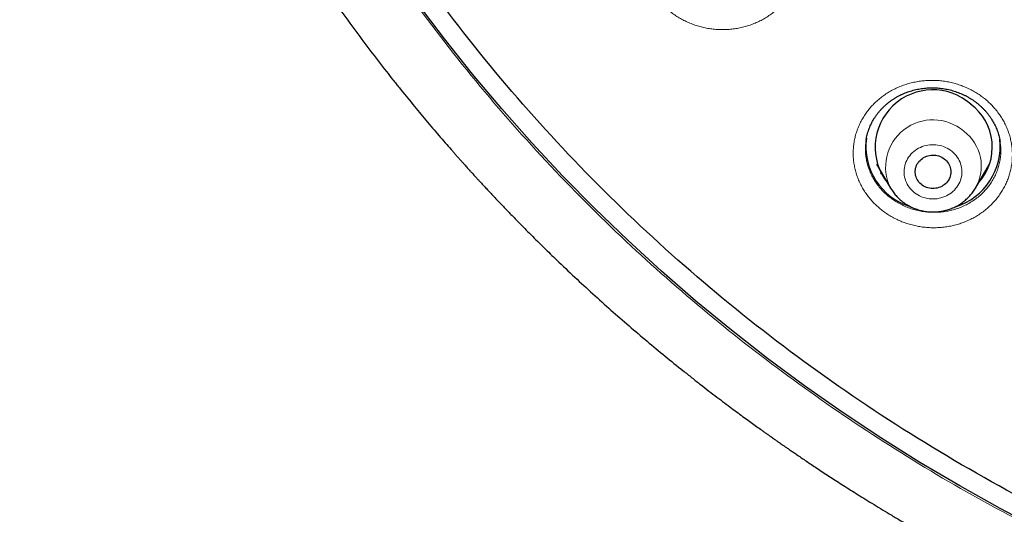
# Model space of a CAD drawing. Header units: millimetres. Extents: x 8 to 436, y 12 to 764.
# Tile 464 of 656: x 185 to 209, y 673 to 685. Entities that reach past the tile are written whole.
import ezdxf

# ---------------------------------------------------------------- set-up
doc = ezdxf.new("R2010")
doc.units = ezdxf.units.MM

msp = doc.modelspace()

# ---------------------------------------------------------------- linework, layer by layer
at = {"color": 7, "linetype": 'Continuous', "lineweight": 30}
for p, q in [((209.272, 682.239), (209.271, 682.242)), ((206.147, 681.676), (206.506, 681.067)), ((208.646, 681.067), (209.005, 681.676)), ((206.507, 681.065), (206.506, 681.067))]:
    msp.add_line(p, q, dxfattribs=at)
at = {"color": 7, "linetype": 'Continuous', "lineweight": 30, "flags": 128}
for points in [[(210.313, 672.417), (209.275, 672.964), (208.252, 673.535), (207.246, 674.132), (206.257, 674.753), (205.285, 675.398), (204.332, 676.067), (203.397, 676.76), (202.483, 677.475), (201.588, 678.212), (200.714, 678.971), (199.862, 679.751), (199.032, 680.552), (198.224, 681.373), (197.44, 682.214), (196.679, 683.073), (195.942, 683.951), (195.23, 684.847), (194.543, 685.76)], [(207.861, 681.809), (207.891, 681.784), (207.918, 681.756), (207.943, 681.727), (207.964, 681.696), (207.983, 681.662), (207.998, 681.628), (208.01, 681.592), (208.019, 681.556), (208.024, 681.519), (208.026, 681.481), (208.024, 681.444), (208.019, 681.407), (208.01, 681.37), (207.998, 681.335), (207.982, 681.3), (207.964, 681.267), (207.942, 681.236), (207.917, 681.207), (207.89, 681.179), (207.86, 681.154), (207.828, 681.132), (207.795, 681.112), (207.759, 681.096), (207.722, 681.082), (207.684, 681.071), (207.645, 681.064), (207.605, 681.06), (207.565, 681.059), (207.526, 681.062), (207.486, 681.068), (207.448, 681.077), (207.41, 681.089), (207.374, 681.104), (207.339, 681.122), (207.306, 681.144), (207.275, 681.167), (207.247, 681.193), (207.221, 681.222), (207.198, 681.252), (207.178, 681.285), (207.161, 681.319), (207.147, 681.354), (207.137, 681.39), (207.13, 681.427), (207.126, 681.464), (207.126, 681.501), (207.13, 681.538), (207.137, 681.575), (207.147, 681.611), (207.161, 681.646), (207.178, 681.68), (207.199, 681.712), (207.222, 681.743), (207.248, 681.771), (207.276, 681.797), (207.307, 681.821), (207.34, 681.842), (207.375, 681.86), (207.411, 681.875), (207.449, 681.888), (207.487, 681.897), (207.527, 681.902), (207.567, 681.905), (207.606, 681.904), (207.646, 681.9), (207.685, 681.892), (207.723, 681.882), (207.76, 681.868), (207.796, 681.851), (207.829, 681.831), (207.861, 681.809)]]:
    msp.add_lwpolyline(points, dxfattribs=at)
at = {"color": 252, "linetype": 'Continuous', "lineweight": 0, "flags": 128}
for points in [[(207.112, 680.951), (207.153, 680.923), (207.195, 680.896), (207.238, 680.873), (207.284, 680.853), (207.331, 680.835), (207.379, 680.821), (207.428, 680.81), (207.478, 680.802), (207.528, 680.797), (207.578, 680.796), (207.629, 680.797), (207.679, 680.802), (207.728, 680.811), (207.777, 680.822), (207.825, 680.837), (207.872, 680.855), (207.917, 680.875), (207.961, 680.899), (208.003, 680.925), (208.043, 680.954), (208.081, 680.986), (208.116, 681.02), (208.148, 681.056), (208.178, 681.094), (208.205, 681.134), (208.229, 681.175), (208.25, 681.219), (208.268, 681.263), (208.283, 681.308), (208.294, 681.355), (208.301, 681.401), (208.305, 681.449), (208.306, 681.496), (208.303, 681.543), (208.297, 681.59), (208.287, 681.637), (208.274, 681.683), (208.258, 681.727), (208.238, 681.771), (208.216, 681.813), (208.19, 681.854), (208.161, 681.893), (208.129, 681.93), (208.095, 681.965), (208.058, 681.997), (208.019, 682.027), (207.978, 682.055), (207.935, 682.079), (207.891, 682.101), (207.844, 682.12), (207.797, 682.136), (207.748, 682.149), (207.699, 682.159), (207.649, 682.165), (207.599, 682.168), (207.548, 682.168), (207.498, 682.164), (207.448, 682.158), (207.399, 682.148), (207.35, 682.135), (207.303, 682.119), (207.257, 682.099), (207.212, 682.077), (207.169, 682.052), (207.128, 682.025), (207.09, 681.994), (207.053, 681.962), (207.019, 681.926), (206.988, 681.889), (206.959, 681.85), (206.934, 681.809), (206.911, 681.767), (206.892, 681.723), (206.876, 681.678), (206.863, 681.633), (206.854, 681.586), (206.848, 681.539), (206.845, 681.492), (206.847, 681.444), (206.851, 681.397), (206.859, 681.35), (206.87, 681.304), (206.885, 681.259), (206.903, 681.214), (206.924, 681.172), (206.949, 681.13), (206.976, 681.09), (207.006, 681.052), (207.039, 681.016), (207.075, 680.983), (207.112, 680.951)], [(206.51, 681.06), (206.509, 681.061), (206.507, 681.065)]]:
    msp.add_lwpolyline(points, dxfattribs=at)
at = {"color": 7, "linetype": 'Continuous', "lineweight": 30}
for centre, radius, start, end in [((207.569, 682.1), 1.455, 48.7569, 218.5845), ((207.718, 682.106), 1.356, 317.653, 53.3526), ((207.473, 682.122), 1.593, 172.3557, 253.4091), ((207.678, 682.124), 1.595, 286.9841, 6.6597)]:
    msp.add_arc(centre, radius, start, end, dxfattribs=at)
at = {"color": 252, "linetype": 'Continuous', "lineweight": 0}
for centre, radius, start, end in [((207.574, 681.603), 1.195, 49.4304, 206.6877), ((207.693, 681.625), 1.104, 329.5968, 53.3973)]:
    msp.add_arc(centre, radius, start, end, dxfattribs=at)
at = {"color": 7, "linetype": 'Continuous', "lineweight": 30}
for points, knots in [([(228.82, 667.839), (227.618, 667.945), (225.213, 668.158), (221.655, 668.822), (218.163, 669.733), (214.788, 670.9), (211.549, 672.303), (208.463, 673.927), (205.522, 675.774), (202.745, 677.831), (200.147, 680.088), (197.747, 682.528), (195.557, 685.138), (193.592, 687.902), (191.863, 690.802), (190.383, 693.82), (189.158, 696.939), (188.198, 700.138), (187.508, 703.397), (187.093, 706.698), (186.954, 710.019), (187.093, 713.34), (187.508, 716.641), (188.198, 719.901), (189.158, 723.1), (190.383, 726.218), (191.863, 729.236), (193.592, 732.136), (195.557, 734.9), (197.747, 737.51), (200.147, 739.951), (202.745, 742.207), (205.522, 744.265), (208.463, 746.111), (211.549, 747.735), (214.762, 749.127), (218.08, 750.277), (221.484, 751.179), (224.953, 751.828), (228.466, 752.218), (232, 752.349), (235.534, 752.218), (239.047, 751.828), (242.516, 751.179), (245.92, 750.277), (249.238, 749.127), (252.451, 747.735), (255.537, 746.111), (258.478, 744.265), (261.255, 742.207), (263.853, 739.951), (266.253, 737.51), (268.443, 734.9), (270.408, 732.136), (272.137, 729.236), (273.617, 726.218), (274.842, 723.1), (275.802, 719.901), (276.492, 716.641), (276.907, 713.34), (277.046, 710.019), (276.907, 706.698), (276.492, 703.397), (275.802, 700.138), (274.842, 696.939), (273.617, 693.82), (272.137, 690.802), (270.408, 687.902), (268.443, 685.138), (266.253, 682.528), (263.853, 680.088), (261.255, 677.831), (258.478, 675.774), (255.537, 673.927), (252.451, 672.303), (249.212, 670.9), (245.837, 669.733), (242.345, 668.822), (238.787, 668.158), (236.382, 667.945), (235.18, 667.839)], [0, 0, 0, 0, 0.013106, 0.026212, 0.039318, 0.052424, 0.065212, 0.078, 0.090788, 0.103576, 0.116364, 0.129151, 0.141939, 0.154727, 0.167515, 0.180303, 0.193091, 0.205879, 0.218667, 0.231454, 0.244242, 0.25703, 0.269818, 0.282606, 0.295394, 0.308182, 0.32097, 0.333758, 0.346545, 0.359333, 0.372121, 0.384909, 0.397697, 0.410485, 0.423273, 0.436061, 0.448848, 0.461636, 0.474424, 0.487212, 0.5, 0.512788, 0.525576, 0.538364, 0.551152, 0.563939, 0.576727, 0.589515, 0.602303, 0.615091, 0.627879, 0.640667, 0.653455, 0.666242, 0.67903, 0.691818, 0.704606, 0.717394, 0.730182, 0.74297, 0.755758, 0.768546, 0.781333, 0.794121, 0.806909, 0.819697, 0.832485, 0.845273, 0.858061, 0.870849, 0.883636, 0.896424, 0.909212, 0.922, 0.934788, 0.947576, 0.960682, 0.973788, 0.986894, 1, 1, 1, 1]), ([(184.502, 710.809), (184.502, 710.793), (184.502, 710.759), (184.501, 710.704), (184.501, 710.643), (184.501, 710.579), (184.502, 710.511), (184.502, 710.44), (184.502, 710.367), (184.503, 710.297), (184.503, 710.219), (184.504, 710.135), (184.505, 710.046), (184.506, 709.972), (184.507, 709.912), (184.508, 709.866), (184.509, 709.828), (184.51, 709.791), (184.51, 709.751), (184.511, 709.704), (184.513, 709.646), (184.514, 709.576), (184.516, 709.499), (184.518, 709.419), (184.521, 709.34), (184.523, 709.262), (184.526, 709.172), (184.53, 709.07), (184.534, 708.956), (184.539, 708.836), (184.545, 708.707), (184.551, 708.564), (184.559, 708.412), (184.568, 708.251), (184.577, 708.081), (184.587, 707.933), (184.595, 707.812), (184.601, 707.724), (184.606, 707.646), (184.611, 707.577), (184.615, 707.518), (184.619, 707.469), (184.622, 707.429), (184.624, 707.399), (184.626, 707.372), (184.628, 707.344), (184.631, 707.31), (184.634, 707.27), (184.638, 707.223), (184.642, 707.167), (184.648, 707.104), (184.654, 707.033), (184.661, 706.953), (184.668, 706.864), (184.677, 706.765), (184.687, 706.657), (184.698, 706.542), (184.71, 706.42), (184.734, 706.188), (184.771, 705.842), (184.826, 705.382), (184.873, 705.022), (184.908, 704.764), (184.93, 704.611), (184.952, 704.459), (184.974, 704.314), (184.994, 704.179), (185.013, 704.056), (185.029, 703.958), (185.041, 703.881), (185.05, 703.824), (185.059, 703.772), (185.066, 703.726), (185.072, 703.689), (185.077, 703.662), (185.08, 703.644), (185.083, 703.627), (185.086, 703.608), (185.091, 703.579), (185.098, 703.537), (185.107, 703.481), (185.119, 703.414), (185.132, 703.336), (185.148, 703.248), (185.164, 703.154), (185.182, 703.056), (185.2, 702.957), (185.234, 702.772), (185.286, 702.5), (185.37, 702.077), (185.473, 701.587), (185.598, 701.031), (185.72, 700.518), (185.838, 700.052), (185.918, 699.743), (185.971, 699.547), (185.993, 699.465), (186.014, 699.388), (186.033, 699.317), (186.052, 699.249), (186.07, 699.185), (186.087, 699.126), (186.1, 699.078), (186.11, 699.044), (186.116, 699.021), (186.12, 699.006), (186.125, 698.991), (186.13, 698.971), (186.138, 698.943), (186.15, 698.904), (186.163, 698.855), (186.18, 698.798), (186.199, 698.733), (186.221, 698.656), (186.248, 698.565), (186.279, 698.46), (186.313, 698.345), (186.351, 698.222), (186.389, 698.096), (186.45, 697.9), (186.532, 697.641), (186.635, 697.32), (186.739, 697.01), (186.841, 696.711), (186.941, 696.422), (187.041, 696.144), (187.138, 695.876), (187.223, 695.649), (187.294, 695.46), (187.352, 695.308), (187.409, 695.16), (187.465, 695.017), (187.52, 694.878), (187.573, 694.745), (187.625, 694.617), (187.673, 694.498), (187.718, 694.387), (187.76, 694.286), (187.801, 694.188), (187.84, 694.095), (187.876, 694.008), (187.908, 693.933), (187.933, 693.874), (187.953, 693.829), (187.967, 693.795), (187.978, 693.769), (187.988, 693.747), (187.997, 693.725), (188.01, 693.696), (188.025, 693.66), (188.045, 693.616), (188.067, 693.564), (188.093, 693.505), (188.12, 693.442), (188.149, 693.376), (188.179, 693.31), (188.233, 693.188), (188.314, 693.008), (188.423, 692.768), (188.538, 692.521), (188.658, 692.266), (188.784, 692.003), (188.924, 691.718), (189.077, 691.41), (189.244, 691.081), (189.418, 690.745), (189.607, 690.39), (189.81, 690.015), (189.985, 689.701), (190.118, 689.465), (190.206, 689.311), (190.292, 689.161), (190.381, 689.009), (190.47, 688.856), (190.562, 688.702), (190.649, 688.556), (190.731, 688.419), (190.809, 688.291), (190.873, 688.187), (190.922, 688.107), (190.958, 688.049), (190.99, 687.998), (191.017, 687.954), (191.038, 687.92), (191.055, 687.892), (191.071, 687.867), (191.089, 687.838), (191.111, 687.803), (191.137, 687.761), (191.169, 687.711), (191.208, 687.649), (191.254, 687.577), (191.305, 687.497), (191.362, 687.408), (191.424, 687.311), (191.493, 687.205), (191.567, 687.092), (191.646, 686.97), (191.732, 686.841), (191.824, 686.703), (191.922, 686.557), (192.046, 686.374), (192.195, 686.157), (192.367, 685.909), (192.615, 685.558), (192.941, 685.107), (193.349, 684.559), (193.68, 684.129), (193.93, 683.811), (194.096, 683.602), (194.263, 683.395), (194.431, 683.189), (194.597, 682.988), (194.764, 682.788), (194.929, 682.592), (195.092, 682.401), (195.25, 682.219), (195.372, 682.078), (195.461, 681.977), (195.518, 681.912), (195.574, 681.849), (195.629, 681.787), (195.681, 681.729), (195.729, 681.675), (195.771, 681.628), (195.807, 681.588), (195.837, 681.555), (195.86, 681.53), (195.877, 681.511), (195.893, 681.493), (195.912, 681.472), (195.934, 681.448), (195.964, 681.415), (196.002, 681.373), (196.051, 681.319), (196.107, 681.258), (196.171, 681.189), (196.243, 681.111), (196.324, 681.024), (196.412, 680.93), (196.508, 680.827), (196.604, 680.726), (196.699, 680.626), (196.792, 680.529), (196.89, 680.428), (196.992, 680.322), (197.17, 680.14), (197.42, 679.886), (197.744, 679.566), (198.111, 679.209), (198.523, 678.818), (198.98, 678.396), (199.436, 677.985), (199.893, 677.586), (200.348, 677.197), (200.803, 676.82), (201.182, 676.513), (201.483, 676.274), (201.702, 676.102), (201.912, 675.939), (202.113, 675.785), (202.304, 675.64), (202.482, 675.506), (202.649, 675.383), (202.802, 675.27), (202.947, 675.164), (203.084, 675.065), (203.196, 674.984), (203.285, 674.92), (203.354, 674.871), (203.417, 674.826), (203.474, 674.786), (203.522, 674.752), (203.561, 674.724), (203.592, 674.702), (203.617, 674.685), (203.639, 674.67), (203.662, 674.653), (203.689, 674.634), (203.726, 674.609), (203.772, 674.577), (203.83, 674.537), (203.897, 674.49), (203.974, 674.437), (204.061, 674.377), (204.158, 674.311), (204.265, 674.238), (204.382, 674.159), (204.509, 674.074), (204.646, 673.983), (204.793, 673.885), (204.947, 673.784), (205.108, 673.68), (205.275, 673.572), (205.451, 673.46), (205.636, 673.343), (205.831, 673.221), (206.036, 673.094), (206.25, 672.963), (206.477, 672.826), (206.719, 672.681), (206.975, 672.531), (207.242, 672.376), (207.519, 672.217), (207.809, 672.054), (208.109, 671.888), (208.421, 671.718), (208.744, 671.546), (209.079, 671.37), (209.426, 671.191), (209.784, 671.011), (210.119, 670.845), (210.334, 670.741), (210.426, 670.697)], [0, 0, 0, 0, 0.000894, 0.001956, 0.003195, 0.004397, 0.005735, 0.007208, 0.008683, 0.010087, 0.01142, 0.013371, 0.015146, 0.016745, 0.01782, 0.018734, 0.019488, 0.020154, 0.020952, 0.021897, 0.022989, 0.024447, 0.026067, 0.027679, 0.029265, 0.030824, 0.032356, 0.034708, 0.036995, 0.039236, 0.04192, 0.044789, 0.047842, 0.05108, 0.054503, 0.05811, 0.060052, 0.061825, 0.063405, 0.064791, 0.065984, 0.066967, 0.067763, 0.068373, 0.068811, 0.069406, 0.070057, 0.070861, 0.071822, 0.072941, 0.074216, 0.075649, 0.07724, 0.079074, 0.081082, 0.083262, 0.085614, 0.088108, 0.09063, 0.099764, 0.109103, 0.118645, 0.121741, 0.124858, 0.127995, 0.130996, 0.133746, 0.136246, 0.138495, 0.139756, 0.140921, 0.141992, 0.142965, 0.143764, 0.144245, 0.144597, 0.144898, 0.145281, 0.145748, 0.146682, 0.147835, 0.149208, 0.1508, 0.152612, 0.154589, 0.156612, 0.158641, 0.160676, 0.167996, 0.175394, 0.186756, 0.19827, 0.209853, 0.218584, 0.22735, 0.229108, 0.230852, 0.232473, 0.233949, 0.235279, 0.236737, 0.237967, 0.23897, 0.239745, 0.240131, 0.240419, 0.240654, 0.241061, 0.24167, 0.242449, 0.243507, 0.244715, 0.246073, 0.247582, 0.249574, 0.251778, 0.254196, 0.256825, 0.259519, 0.262184, 0.269177, 0.275959, 0.282529, 0.288887, 0.295034, 0.30097, 0.306694, 0.312207, 0.315564, 0.318838, 0.322028, 0.325127, 0.328076, 0.331024, 0.333787, 0.336365, 0.338758, 0.340966, 0.34299, 0.345137, 0.347028, 0.348662, 0.350039, 0.3509, 0.351617, 0.352233, 0.352585, 0.353058, 0.353689, 0.354479, 0.355447, 0.35658, 0.357878, 0.359297, 0.360737, 0.362194, 0.363667, 0.368759, 0.374039, 0.379506, 0.385161, 0.391003, 0.397004, 0.40423, 0.411621, 0.419176, 0.426896, 0.435738, 0.444787, 0.448398, 0.451974, 0.455417, 0.458725, 0.462487, 0.466059, 0.46944, 0.472631, 0.47563, 0.478439, 0.479885, 0.48127, 0.482489, 0.483499, 0.484334, 0.484938, 0.48541, 0.486126, 0.486958, 0.487929, 0.489041, 0.490547, 0.492251, 0.494154, 0.496255, 0.498555, 0.501053, 0.50375, 0.506645, 0.509739, 0.513031, 0.516521, 0.52021, 0.526226, 0.532237, 0.538238, 0.551838, 0.565383, 0.578876, 0.584161, 0.589439, 0.594708, 0.599969, 0.605183, 0.610223, 0.615407, 0.620382, 0.625146, 0.6297, 0.631431, 0.63313, 0.634797, 0.636431, 0.638027, 0.639468, 0.640704, 0.641737, 0.642653, 0.643313, 0.643766, 0.644211, 0.644739, 0.645386, 0.646152, 0.647365, 0.648791, 0.650431, 0.652285, 0.654391, 0.656719, 0.659269, 0.66204, 0.665032, 0.667538, 0.670181, 0.672961, 0.675877, 0.678914, 0.687963, 0.69693, 0.705815, 0.718193, 0.73041, 0.742464, 0.754357, 0.766088, 0.777658, 0.789065, 0.79476, 0.800203, 0.805394, 0.810334, 0.815022, 0.819459, 0.823412, 0.827141, 0.830646, 0.833928, 0.836987, 0.838722, 0.840376, 0.841915, 0.843269, 0.844435, 0.845413, 0.846059, 0.846641, 0.847166, 0.847657, 0.848291, 0.849103, 0.850242, 0.85161, 0.853209, 0.855036, 0.857094, 0.859381, 0.861899, 0.864645, 0.867622, 0.870828, 0.874264, 0.87793, 0.881588, 0.88545, 0.889515, 0.893783, 0.898255, 0.90293, 0.907808, 0.91289, 0.918431, 0.924195, 0.930183, 0.936393, 0.942827, 0.949483, 0.956363, 0.963465, 0.97079, 0.978339, 0.98611, 0.994104, 1, 1, 1, 1]), ([(205.886, 682.285), (205.888, 682.297), (205.893, 682.332), (205.905, 682.388), (205.922, 682.453), (205.942, 682.517), (205.964, 682.58), (205.99, 682.642), (206.018, 682.703), (206.05, 682.763), (206.084, 682.821), (206.121, 682.879), (206.16, 682.935), (206.202, 682.989), (206.246, 683.041), (206.293, 683.091), (206.342, 683.139), (206.393, 683.185), (206.447, 683.23), (206.503, 683.272), (206.56, 683.312), (206.62, 683.35), (206.681, 683.386), (206.743, 683.419), (206.807, 683.449), (206.872, 683.477), (206.939, 683.502), (207.007, 683.524), (207.076, 683.545), (207.146, 683.562), (207.217, 683.577), (207.289, 683.589), (207.36, 683.598), (207.432, 683.604), (207.504, 683.607), (207.576, 683.608), (207.649, 683.606), (207.722, 683.601), (207.794, 683.593), (207.866, 683.582), (207.938, 683.569), (208.008, 683.553), (208.078, 683.534), (208.147, 683.512), (208.214, 683.488), (208.281, 683.462), (208.346, 683.432), (208.411, 683.401), (208.473, 683.366), (208.534, 683.33), (208.593, 683.291), (208.639, 683.258), (208.665, 683.238), (208.672, 683.233)], [0, 0, 0, 0, 0.01178, 0.032112, 0.05246, 0.072822, 0.093138, 0.113306, 0.133552, 0.15385, 0.174173, 0.194489, 0.214764, 0.234969, 0.255076, 0.275095, 0.295042, 0.315063, 0.335181, 0.355355, 0.375543, 0.395687, 0.41574, 0.435661, 0.455455, 0.47522, 0.495069, 0.515031, 0.535065, 0.555128, 0.575167, 0.595134, 0.614984, 0.6347, 0.654405, 0.674204, 0.69408, 0.714008, 0.733964, 0.753919, 0.773841, 0.793708, 0.813497, 0.833242, 0.85311, 0.87296, 0.892805, 0.912656, 0.932524, 0.952417, 0.97235, 0.992335, 1, 1, 1, 1]), ([(208.672, 683.233), (208.681, 683.226), (208.709, 683.204), (208.754, 683.166), (208.805, 683.119), (208.854, 683.07), (208.902, 683.02), (208.946, 682.967), (208.988, 682.913), (209.028, 682.857), (209.066, 682.8), (209.1, 682.741), (209.132, 682.681), (209.161, 682.62), (209.187, 682.558), (209.21, 682.494), (209.231, 682.43), (209.248, 682.365), (209.263, 682.301), (209.269, 682.259), (209.273, 682.239)], [0, 0, 0, 0, 0.028085, 0.085106, 0.142047, 0.199001, 0.255997, 0.313064, 0.370236, 0.427544, 0.485018, 0.542645, 0.599719, 0.657134, 0.714819, 0.772709, 0.83073, 0.888808, 0.946856, 1, 1, 1, 1]), ([(206.317, 681.387), (206.313, 681.391), (206.291, 681.41), (206.268, 681.431), (206.25, 681.45), (206.249, 681.451)], [0, 0, 0, 0, 0.1878067, 0.9426848, 1, 1, 1, 1]), ([(208.899, 681.442), (208.895, 681.438), (208.874, 681.417), (208.85, 681.394), (208.829, 681.376), (208.826, 681.373)], [0, 0, 0, 0, 0.177718, 0.8845007, 1, 1, 1, 1]), ([(206.507, 681.065), (206.515, 681.051), (206.534, 681.021), (206.566, 680.974), (206.602, 680.926), (206.642, 680.88), (206.683, 680.835), (206.727, 680.793), (206.768, 680.757), (206.796, 680.735), (206.807, 680.726)], [0, 0, 0, 0, 0.105309, 0.238274, 0.371376, 0.504622, 0.638017, 0.771563, 0.905262, 1, 1, 1, 1]), ([(206.807, 680.726), (206.818, 680.718), (206.845, 680.697), (206.891, 680.667), (206.943, 680.635), (206.997, 680.605), (207.053, 680.578), (207.11, 680.554), (207.168, 680.533), (207.227, 680.515), (207.287, 680.499), (207.348, 680.486), (207.41, 680.477), (207.472, 680.47), (207.534, 680.467), (207.596, 680.466), (207.659, 680.469), (207.721, 680.474), (207.782, 680.483), (207.844, 680.494), (207.904, 680.509), (207.964, 680.527), (208.023, 680.547), (208.08, 680.57), (208.137, 680.596), (208.191, 680.625), (208.245, 680.656), (208.296, 680.69), (208.346, 680.727), (208.394, 680.766), (208.439, 680.807), (208.482, 680.85), (208.523, 680.895), (208.562, 680.942), (208.598, 680.991), (208.626, 681.033), (208.641, 681.059), (208.645, 681.067)], [0, 0, 0, 0, 0.019704, 0.04886, 0.078034, 0.107238, 0.136472, 0.165732, 0.195018, 0.224328, 0.253659, 0.283009, 0.312376, 0.341757, 0.371151, 0.400554, 0.429965, 0.459379, 0.488795, 0.518209, 0.547619, 0.577022, 0.606416, 0.635797, 0.665163, 0.694511, 0.723839, 0.753144, 0.782423, 0.811675, 0.840898, 0.870089, 0.899247, 0.928372, 0.957462, 0.986517, 1, 1, 1, 1])]:
    msp.add_open_spline(points, degree=3, knots=knots, dxfattribs=at)
at = {"color": 252, "linetype": 'Continuous', "lineweight": 0}
for points, knots in [([(211.189, 671.931), (210.361, 672.35), (208.701, 673.189), (206.322, 674.629), (204.035, 676.192), (201.862, 677.885), (199.769, 679.733), (197.771, 681.738), (195.882, 683.903), (194.145, 686.183), (192.568, 688.563), (191.163, 691.031), (189.935, 693.578), (188.887, 696.194), (188.023, 698.874), (187.346, 701.605), (186.862, 704.371), (186.558, 707.157), (186.52, 709.02), (186.501, 709.951)], [0, 0, 0, 0, 0.056574, 0.113415, 0.17016, 0.226689, 0.283221, 0.342868, 0.402514, 0.462416, 0.522329, 0.581975, 0.64161, 0.701258, 0.760904, 0.820805, 0.880718, 0.940364, 1, 1, 1, 1]), ([(203.786, 688.113), (203.787, 688.113), (203.816, 688.079), (203.871, 688.011), (203.946, 687.905), (204.013, 687.795), (204.072, 687.681), (204.123, 687.563), (204.165, 687.443), (204.198, 687.32), (204.222, 687.196), (204.238, 687.071), (204.244, 686.945), (204.241, 686.819), (204.229, 686.694), (204.208, 686.569), (204.178, 686.447), (204.139, 686.326), (204.092, 686.209), (204.035, 686.095), (203.971, 685.985), (203.899, 685.879), (203.819, 685.778), (203.732, 685.682), (203.638, 685.592), (203.538, 685.508), (203.432, 685.431), (203.32, 685.36), (203.203, 685.297), (203.082, 685.242), (202.957, 685.194), (202.828, 685.154), (202.698, 685.122), (202.564, 685.099), (202.43, 685.084), (202.294, 685.077), (202.158, 685.079), (202.022, 685.09), (201.888, 685.109), (201.755, 685.137), (201.624, 685.173), (201.496, 685.216), (201.371, 685.268), (201.251, 685.327), (201.134, 685.394), (201.023, 685.468), (200.917, 685.548), (200.816, 685.636), (200.721, 685.731), (200.631, 685.834), (200.551, 685.94), (200.479, 686.05), (200.417, 686.163), (200.362, 686.279), (200.316, 686.398), (200.279, 686.52), (200.251, 686.643), (200.232, 686.768), (200.221, 686.894), (200.22, 687.02), (200.228, 687.146), (200.245, 687.271), (200.271, 687.394), (200.307, 687.516), (200.35, 687.634), (200.402, 687.75), (200.463, 687.862), (200.532, 687.97), (200.609, 688.073), (200.692, 688.171), (200.783, 688.264), (200.881, 688.35), (200.985, 688.43), (201.094, 688.504), (201.209, 688.571), (201.328, 688.63), (201.451, 688.681), (201.578, 688.724), (201.708, 688.759), (201.841, 688.787), (201.975, 688.805), (202.11, 688.815), (202.246, 688.817), (202.382, 688.81), (202.517, 688.795), (202.651, 688.771), (202.782, 688.739), (202.912, 688.699), (203.038, 688.65), (203.161, 688.594), (203.279, 688.531), (203.392, 688.46), (203.5, 688.383), (203.602, 688.299), (203.699, 688.21), (203.757, 688.145), (203.786, 688.113)], [0, 0, 0, 0, 0.000143, 0.010841, 0.021574, 0.03232, 0.043054, 0.053751, 0.064448, 0.075181, 0.085927, 0.09666, 0.107357, 0.118061, 0.128802, 0.139555, 0.150296, 0.161, 0.171716, 0.182468, 0.193233, 0.203986, 0.214702, 0.225429, 0.236193, 0.246969, 0.257733, 0.26846, 0.279193, 0.289962, 0.300744, 0.311513, 0.322246, 0.332976, 0.343743, 0.354522, 0.365289, 0.376019, 0.38674, 0.397497, 0.408267, 0.419024, 0.429745, 0.440453, 0.451198, 0.461956, 0.472701, 0.483409, 0.494548, 0.505702, 0.516841, 0.527542, 0.538279, 0.549029, 0.559766, 0.570466, 0.581167, 0.591904, 0.602653, 0.61339, 0.62409, 0.634798, 0.645542, 0.656298, 0.667043, 0.67775, 0.68847, 0.699227, 0.709995, 0.720752, 0.731472, 0.742201, 0.752968, 0.763746, 0.774513, 0.785242, 0.795975, 0.806745, 0.817526, 0.828296, 0.839029, 0.849756, 0.860521, 0.871298, 0.882062, 0.89279, 0.903507, 0.91426, 0.925026, 0.93578, 0.946497, 0.957173, 0.967886, 0.978611, 0.989324, 1, 1, 1, 1]), ([(208.846, 683.359), (208.846, 683.358), (208.881, 683.331), (208.95, 683.275), (209.045, 683.184), (209.134, 683.088), (209.216, 682.987), (209.29, 682.881), (209.356, 682.771), (209.415, 682.657), (209.465, 682.539), (209.506, 682.419), (209.539, 682.297), (209.562, 682.173), (209.577, 682.048), (209.582, 681.922), (209.579, 681.796), (209.566, 681.672), (209.544, 681.548), (209.513, 681.426), (209.473, 681.306), (209.425, 681.188), (209.368, 681.075), (209.303, 680.965), (209.23, 680.86), (209.149, 680.759), (209.062, 680.664), (208.967, 680.574), (208.867, 680.491), (208.76, 680.414), (208.647, 680.344), (208.53, 680.282), (208.409, 680.227), (208.283, 680.179), (208.155, 680.14), (208.023, 680.109), (207.89, 680.086), (207.755, 680.072), (207.619, 680.066), (207.484, 680.068), (207.348, 680.08), (207.213, 680.099), (207.081, 680.127), (206.95, 680.163), (206.823, 680.207), (206.698, 680.259), (206.578, 680.319), (206.461, 680.386), (206.347, 680.462), (206.238, 680.546), (206.137, 680.636), (206.044, 680.731), (205.959, 680.83), (205.882, 680.934), (205.812, 681.042), (205.75, 681.155), (205.696, 681.271), (205.651, 681.39), (205.615, 681.511), (205.587, 681.635), (205.568, 681.759), (205.559, 681.885), (205.559, 682.01), (205.567, 682.136), (205.585, 682.26), (205.612, 682.383), (205.648, 682.504), (205.693, 682.623), (205.746, 682.738), (205.807, 682.85), (205.877, 682.957), (205.954, 683.06), (206.038, 683.157), (206.13, 683.249), (206.228, 683.336), (206.332, 683.415), (206.442, 683.488), (206.557, 683.554), (206.677, 683.612), (206.801, 683.663), (206.928, 683.706), (207.058, 683.741), (207.191, 683.767), (207.326, 683.785), (207.461, 683.795), (207.597, 683.796), (207.732, 683.789), (207.867, 683.773), (208.001, 683.749), (208.133, 683.716), (208.261, 683.676), (208.387, 683.627), (208.509, 683.571), (208.626, 683.508), (208.74, 683.437), (208.81, 683.385), (208.846, 683.359)], [0, 0, 0, 0, 0.000143, 0.010841, 0.021574, 0.03232, 0.043054, 0.053751, 0.064448, 0.075181, 0.085927, 0.09666, 0.107357, 0.118061, 0.128802, 0.139555, 0.150296, 0.161, 0.171716, 0.182468, 0.193233, 0.203986, 0.214702, 0.225429, 0.236193, 0.246969, 0.257733, 0.26846, 0.279193, 0.289962, 0.300744, 0.311513, 0.322246, 0.332976, 0.343743, 0.354522, 0.365289, 0.376019, 0.38674, 0.397497, 0.408267, 0.419024, 0.429745, 0.440453, 0.451198, 0.461956, 0.472701, 0.483409, 0.494548, 0.505702, 0.516841, 0.527542, 0.538279, 0.549029, 0.559766, 0.570466, 0.581167, 0.591904, 0.602653, 0.61339, 0.62409, 0.634798, 0.645542, 0.656298, 0.667043, 0.67775, 0.68847, 0.699227, 0.709995, 0.720752, 0.731472, 0.742201, 0.752968, 0.763746, 0.774513, 0.785242, 0.795975, 0.806745, 0.817526, 0.828296, 0.839029, 0.849756, 0.860521, 0.871298, 0.882062, 0.89279, 0.903507, 0.91426, 0.925026, 0.93578, 0.946497, 0.957173, 0.967886, 0.978611, 0.989324, 1, 1, 1, 1]), ([(205.886, 682.285), (205.881, 682.244), (205.87, 682.159), (205.867, 682.029), (205.876, 681.895), (205.897, 681.763), (205.93, 681.633), (205.974, 681.506), (206.03, 681.382), (206.097, 681.263), (206.175, 681.15), (206.262, 681.043), (206.353, 680.948), (206.446, 680.866), (206.539, 680.794), (206.643, 680.724), (206.76, 680.658), (206.89, 680.598), (207.024, 680.547), (207.162, 680.508), (207.304, 680.479), (207.447, 680.462), (207.592, 680.455), (207.736, 680.46), (207.879, 680.476), (208.02, 680.503), (208.158, 680.541), (208.292, 680.59), (208.421, 680.649), (208.544, 680.718), (208.66, 680.797), (208.768, 680.884), (208.867, 680.98), (208.958, 681.083), (209.039, 681.193), (209.109, 681.308), (209.168, 681.429), (209.216, 681.555), (209.253, 681.683), (209.278, 681.815), (209.29, 681.947), (209.289, 682.081), (209.283, 682.178), (209.273, 682.231), (209.272, 682.239)], [0, 0, 0, 0, 0.022842, 0.047493, 0.072056, 0.096597, 0.121225, 0.145853, 0.170394, 0.194931, 0.219555, 0.24418, 0.268717, 0.289142, 0.309593, 0.330018, 0.354573, 0.379216, 0.403858, 0.428413, 0.453, 0.477675, 0.50235, 0.526937, 0.551552, 0.576255, 0.600958, 0.625573, 0.6502, 0.674915, 0.69963, 0.724256, 0.748875, 0.773582, 0.798288, 0.822907, 0.847502, 0.872185, 0.896867, 0.921463, 0.946031, 0.970686, 0.995341, 1, 1, 1, 1]), ([(206.316, 681.388), (206.299, 681.403), (206.275, 681.423), (206.254, 681.446), (206.248, 681.452)], [0, 0, 0, 0, 0.727551, 1, 1, 1, 1]), ([(208.9, 681.444), (208.885, 681.428), (208.862, 681.403), (208.836, 681.381), (208.827, 681.374)], [0, 0, 0, 0, 0.646521, 1, 1, 1, 1])]:
    msp.add_open_spline(points, degree=3, knots=knots, dxfattribs=at)

doc.saveas('drawing.dxf')
